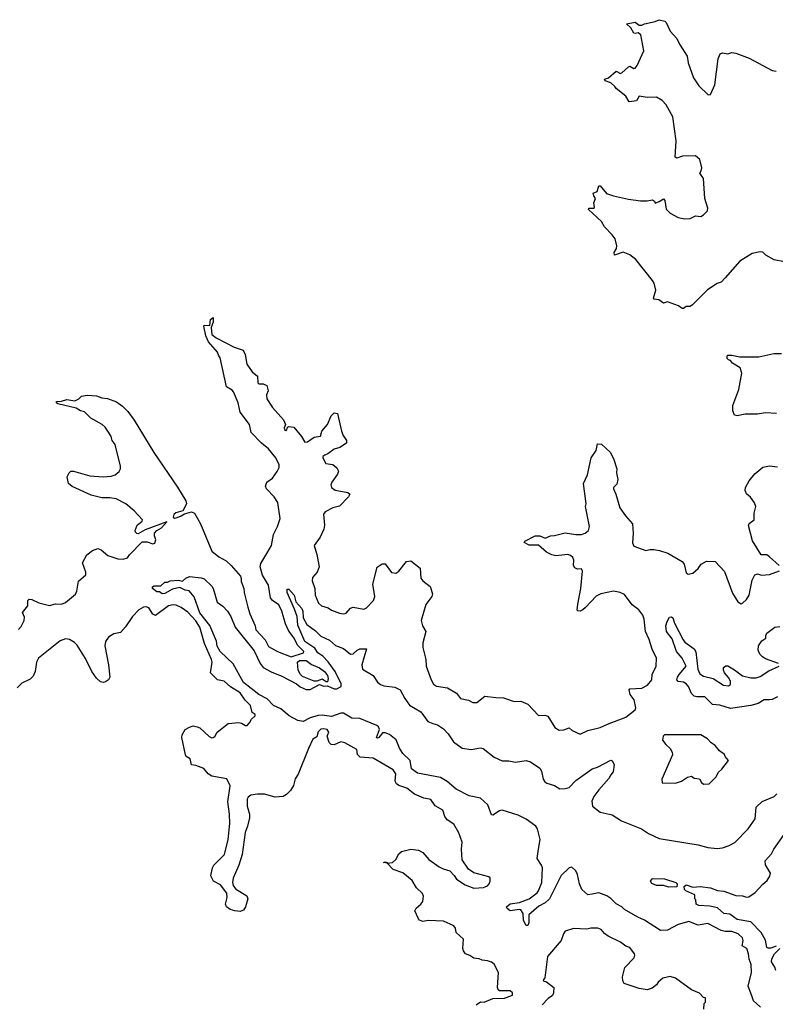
# Model space of a CAD drawing. Extents: x 2293139 to 2515392, y 824115 to 1006937.
# Tile 362 of 417: x 2471764 to 2477388, y 858329 to 865657. Entities that reach past the tile are written whole.
import ezdxf

# ---------------------------------------------------------------- set-up
doc = ezdxf.new("R2010")
doc.units = 0

msp = doc.modelspace()

# ---------------------------------------------------------------- linework, layer by layer
at = {"layer": '0CON10XD'}
for points in [[(2477535, 863840.8), (2477380.4, 863870.5), (2477317.5, 863905), (2477295, 863927.5), (2477275, 863930), (2477215, 863916.2), (2477125, 863858.8), (2477016.2, 863735), (2476986.1, 863703.9), (2476955, 863692.5), (2476882.7, 863647.3), (2476772.5, 863535), (2476755, 863523.3), (2476725, 863522.5), (2476705, 863507.5), (2476695, 863507.5), (2476667.7, 863527.7), (2476585, 863556.7), (2476555, 863547.5), (2476521.7, 863571.7), (2476486.2, 863576.2), (2476482.9, 863585), (2476500, 863645), (2476487.5, 863695), (2476475, 863716.2), (2476351.2, 863871.2), (2476305.7, 863905.7), (2476255, 863925.7), (2476192.5, 863905), (2476189.2, 863925), (2476205.6, 863955), (2476208, 863975), (2476196.7, 864025), (2476175, 864056.7), (2476115.9, 864115.9), (2476095.7, 864155.7), (2475997.5, 864245), (2476000, 864255), (2476035, 864253.3), (2476041.7, 864258.3), (2476037.5, 864295), (2476050, 864325), (2476036.7, 864345), (2476032.5, 864365), (2476063, 864377), (2476075, 864420), (2476085, 864420), (2476132.7, 864362.7), (2476183.3, 864346.7), (2476295, 864320), (2476385, 864308.8), (2476435, 864307.5), (2476475, 864316.7), (2476490, 864305), (2476495, 864292.5), (2476525, 864302.5), (2476555, 864323.3), (2476565, 864310), (2476575.8, 864245.8), (2476605, 864216.2), (2476665, 864184), (2476714.2, 864174.2), (2476755, 864177.5), (2476795, 864198), (2476835, 864192), (2476855, 864203.8), (2476883.8, 864235), (2476886.7, 864255), (2476863.3, 864325), (2476853.3, 864475), (2476826, 864515), (2476837.4, 864532.6), (2476841.9, 864555), (2476825.9, 864615.9), (2476795, 864642.5), (2476698.3, 864641.7), (2476655, 864626), (2476642.7, 864632.7), (2476649.2, 864755), (2476626.2, 864935), (2476575, 865023.3), (2476545, 865056.2), (2476505, 865080), (2476435, 865078.8), (2476375, 865086.7), (2476356.1, 865053.9), (2476300, 865045), (2476275, 865087.5), (2476203.6, 865143.6), (2476195, 865160), (2476165, 865187.5), (2476120.7, 865200.7), (2476117.5, 865215), (2476146.1, 865223.9), (2476205, 865272.5), (2476235, 865256.7), (2476245, 865261.2), (2476295, 865306.7), (2476305, 865310), (2476335, 865293.3), (2476345, 865296.7), (2476360, 865315), (2476410, 865425), (2476386.7, 865545), (2476368.3, 865558.3), (2476345, 865553.3), (2476335, 865557.5), (2476313.3, 865595), (2476280, 865625), (2476345, 865637.5), (2476375, 865616.7), (2476393.6, 865616.4), (2476415, 865626.7), (2476495, 865642.5), (2476525, 865656.7), (2476565, 865646.7), (2476575, 865636.7), (2476605, 865572.5), (2476655, 865517.5), (2476674.3, 865474.3), (2476732, 865385), (2476740, 865335), (2476780, 865225), (2476819.2, 865165), (2476888.1, 865098.1), (2476905, 865101.2), (2476939.2, 865170.8), (2476963.3, 865365), (2476977, 865403), (2476995, 865411.2), (2477035, 865402.5), (2477065, 865413.3), (2477095, 865408.8), (2477195, 865371.5), (2477365, 865278.8), (2477395, 865274.2)], [(2471755, 861117.5), (2471775, 861141.2), (2471797.3, 861185), (2471799.7, 861209.7), (2471785.7, 861245), (2471824.3, 861295), (2471823.3, 861335), (2471835, 861343.3), (2471855, 861342), (2471905, 861317.3), (2471985, 861297.7), (2472029.8, 861310.2), (2472075, 861308.2), (2472105, 861320), (2472177.9, 861382.1), (2472190, 861405), (2472201.2, 861478.8), (2472256.7, 861525), (2472256.7, 861545), (2472230, 861615), (2472262.5, 861675), (2472305, 861707.5), (2472345, 861722.5), (2472370.7, 861710.7), (2472420.4, 861670.5), (2472495, 861643.8), (2472533, 861643), (2472565, 861652.5), (2472580, 861675), (2472675, 861771.2), (2472711.7, 861771.7), (2472753.9, 861756.1), (2472769.2, 861760.8), (2472777.1, 861785), (2472766.2, 861816.2), (2472766.2, 861835), (2472784.4, 861855.6), (2472818.8, 861875), (2472858.9, 861918.9), (2472698.9, 861861.1), (2472645, 861830), (2472635, 861832.5), (2472625, 861842.5), (2472624, 861855), (2472638.5, 861895), (2472674.3, 861925), (2472676.8, 861935), (2472615, 862002.5), (2472555, 862053.8), (2472481.2, 862091.2), (2472435, 862099.2), (2472375, 862099.2), (2472295, 862117.5), (2472155, 862182.2), (2472125.8, 862205), (2472117.1, 862255), (2472132, 862285), (2472145, 862296.2), (2472165, 862296), (2472285, 862262.7), (2472385, 862255.5), (2472445, 862259.6), (2472475, 862268.9), (2472505, 862294.3), (2472514.5, 862315), (2472513.5, 862335), (2472474.6, 862495), (2472451.1, 862525), (2472444.2, 862554.2), (2472425, 862587.5), (2472400, 862625), (2472376.7, 862645), (2472292.4, 862692.4), (2472245, 862739.1), (2472216.2, 862746.2), (2472183.6, 862766.4), (2472047.9, 862797.9), (2472038, 862805), (2472038.8, 862815), (2472075, 862817.8), (2472115, 862829.6), (2472175, 862819.5), (2472204, 862835), (2472224.6, 862855.4), (2472265, 862862.5), (2472335, 862856.7), (2472375, 862841.8), (2472417.4, 862837.4), (2472485, 862811.8), (2472530.1, 862780.1), (2472569.8, 862739.9), (2472615, 862675.4), (2472761.4, 862435), (2472937.4, 862177.4), (2472999.3, 862075), (2473004.2, 862055), (2472978.7, 862001.3), (2472925, 861987.7), (2472912, 861975), (2472905.4, 861955), (2472915, 861947.5), (2472935, 861951.2), (2472966.6, 861963.4), (2472989.6, 861980.5), (2473043.5, 861993.5), (2473064.2, 861984.2), (2473110.4, 861905), (2473195, 861700.6), (2473245, 861660), (2473299.8, 861629.8), (2473338, 861595), (2473406.2, 861515), (2473411.7, 861498.3), (2473412, 861475), (2473432, 861425), (2473433.8, 861395), (2473461.2, 861285), (2473476, 861235), (2473515.7, 861145), (2473521.4, 861115), (2473591.4, 861041.4), (2473615, 860992.5), (2473682.5, 860955), (2473785, 860915.5), (2473875.7, 860945), (2473879.4, 860955), (2473832.3, 861002.3), (2473806.8, 861055), (2473766.3, 861106.3), (2473741.7, 861161.7), (2473715, 861254.2), (2473691.6, 861301.6), (2473645, 861335.6), (2473630, 861355), (2473615, 861448.8), (2473572.2, 861522.2), (2473554.3, 861585), (2473559.7, 861610.3), (2473604.3, 861685), (2473637.9, 861745), (2473653.5, 861825), (2473683.1, 861885), (2473701.6, 861945), (2473686.2, 862065), (2473658.5, 862105), (2473600, 862165), (2473593.3, 862185), (2473603.3, 862215), (2473645, 862245.7), (2473681.5, 862295), (2473695, 862323.3), (2473694.6, 862345), (2473670.9, 862395), (2473615, 862462.5), (2473564.3, 862504.3), (2473487.1, 862585), (2473473.8, 862643.8), (2473403.8, 862735), (2473390, 862805), (2473356.4, 862886.4), (2473345, 862900), (2473304, 862925), (2473255, 863140), (2473245.8, 863155.8), (2473235, 863182.5), (2473170, 863260), (2473149.2, 863305), (2473133.8, 863375), (2473137.5, 863382.5), (2473178, 863382), (2473184.6, 863425.4), (2473205, 863440), (2473204.2, 863405), (2473188, 863365), (2473195, 863313.3), (2473225, 863290), (2473360.4, 863220.5), (2473426.4, 863196.4), (2473442.5, 863165), (2473453.9, 863093.9), (2473493.3, 863035), (2473534.4, 863004.4), (2473536.2, 862955), (2473545, 862948), (2473576.9, 862946.9), (2473603.8, 862933.8), (2473613.8, 862895), (2473601.4, 862865), (2473603.3, 862835), (2473645, 862770.8), (2473727.8, 862677.8), (2473743.3, 862645), (2473731.7, 862618.3), (2473735, 862607.5), (2473745, 862600), (2473752.5, 862605), (2473756.7, 862623.3), (2473765, 862630), (2473805, 862624.2), (2473862, 862555), (2473885, 862512), (2473906.7, 862515), (2473955, 862550), (2474003.3, 862556.7), (2474014, 862595), (2474053.8, 862645), (2474081.7, 862708.3), (2474105, 862730), (2474130, 862725), (2474160, 862595), (2474171.7, 862561.7), (2474197.5, 862525), (2474197.5, 862505), (2474145.9, 862474.1), (2474105, 862460), (2474057.5, 862425), (2474033.9, 862416.1), (2474020, 862405), (2474020, 862395), (2474042.5, 862355), (2474095, 862346.7), (2474125, 862322.5), (2474136.4, 862296.4), (2474130, 862275), (2474086.7, 862215), (2474080, 862195), (2474083.8, 862175), (2474112.5, 862155), (2474207.5, 862137.5), (2474220, 862125), (2474212.5, 862105), (2474145, 862037.5), (2474095, 862023.3), (2474037.5, 861995), (2474024.2, 861975.8), (2474032.9, 861895), (2474028.6, 861865), (2474001.4, 861805), (2473954.5, 861745), (2473976.6, 861676.6), (2473991.9, 861585), (2473976.9, 861545), (2473944, 861506), (2473941.7, 861481.7), (2473961.1, 861425), (2473963.4, 861373.4), (2473987.5, 861315), (2474010, 861295), (2474058.7, 861278.7), (2474085, 861262.5), (2474145, 861240), (2474175, 861236), (2474195, 861241.2), (2474225, 861276.7), (2474245, 861283.8), (2474325, 861268.8), (2474345, 861280), (2474398.6, 861335), (2474406.4, 861365), (2474391.8, 861455), (2474425, 861583.3), (2474463, 861607), (2474485, 861607.5), (2474532.3, 861542.3), (2474563, 861537), (2474585, 861553.3), (2474644.1, 861625.9), (2474675, 861630), (2474743.8, 861575), (2474750, 861500), (2474765, 861480), (2474818.9, 861438.9), (2474836, 861385), (2474832, 861365), (2474788.1, 861305), (2474752.9, 861185), (2474761.1, 861145), (2474786.7, 861105), (2474765, 861020), (2474764, 860985), (2474786.2, 860895), (2474790, 860845), (2474826.7, 860745), (2474845, 860712.5), (2474866.4, 860696.4), (2474947.5, 860685), (2475014.5, 860644.4), (2475045, 860606), (2475105, 860592.9), (2475135.7, 860575.7), (2475166.7, 860575), (2475226.4, 860623.6), (2475308.3, 860611.7), (2475365, 860611.2), (2475445, 860583.8), (2475495, 860586), (2475545, 860562), (2475625, 860478.6), (2475672.3, 860482.3), (2475694.2, 860474.2), (2475748.3, 860388.3), (2475780.7, 860370.7), (2475815, 860371.2), (2475855, 860388), (2475876.4, 860366.4), (2475935, 860340.6), (2475992.5, 860367.5), (2476085, 860389.5), (2476139.2, 860415), (2476275, 860466), (2476345, 860520), (2476350, 860535), (2476337.5, 860595), (2476308, 860635), (2476300.4, 860669.5), (2476305, 860676), (2476395, 860682.2), (2476436.4, 860703.6), (2476468.5, 860745), (2476471.4, 860785), (2476502.5, 860845), (2476504.3, 860905), (2476471.8, 860971.8), (2476450, 861045), (2476421.1, 861105), (2476412.2, 861195), (2476402.5, 861225), (2476373.1, 861265), (2476323, 861303), (2476265, 861378.5), (2476233.8, 861393.8), (2476185, 861402.7), (2476088.8, 861385), (2476055, 861366.7), (2475975, 861282), (2475955, 861264), (2475935, 861256.2), (2475917.5, 861257.5), (2475913.6, 861263.6), (2475917.3, 861307.3), (2475941.2, 861425), (2475953.8, 861553.8), (2475945, 861570), (2475915, 861566.7), (2475895, 861577.5), (2475886.7, 861595), (2475888, 861635), (2475880, 861655), (2475865, 861669.2), (2475845, 861675.8), (2475755, 861666.2), (2475725, 861674), (2475684.5, 861694.5), (2475625, 861746.7), (2475555, 861746.2), (2475520, 861765), (2475525, 861776.7), (2475600, 861815), (2475635.8, 861815.8), (2475675, 861799.2), (2475714.3, 861815.7), (2475745, 861817.1), (2475825, 861837.1), (2475904.3, 861825.7), (2475945, 861826.5), (2475972, 861835), (2475997.5, 861855), (2476005.6, 861885), (2475976.7, 862035), (2475980, 862055), (2475960, 862205), (2475989.3, 862270.7), (2476017.5, 862395), (2476055, 862450), (2476065, 862500), (2476095, 862497.5), (2476159.3, 862439.3), (2476185, 862390), (2476208.8, 862315), (2476207.5, 862285), (2476216.2, 862235), (2476209.6, 862200.5), (2476184.3, 862175.7), (2476184.2, 862165), (2476202.2, 862125), (2476232.2, 862025), (2476274.1, 861964.1), (2476325.5, 861905), (2476330.9, 861835), (2476324.6, 861764.6), (2476335, 861739.2), (2476425, 861706.2), (2476455.4, 861714.5), (2476483.8, 861713.8), (2476526.9, 861706.9), (2476587.2, 861687.2), (2476694.5, 861624.5), (2476709.2, 861605), (2476725, 861540), (2476740.7, 861530.7), (2476775, 861537.5), (2476815, 861572.5), (2476837.5, 861605), (2476875, 861627.5), (2476940, 861625), (2477010.7, 861550.7), (2477069.6, 861389.5)], [(2477397, 862727), (2477315, 862730), (2477255, 862720), (2477165, 862720), (2477105, 862707.5), (2477083.6, 862713.6), (2477072.5, 862745), (2477072.5, 862785), (2477116.7, 862905), (2477140, 863025), (2477125.9, 863065.9), (2477070.7, 863100.7), (2477055, 863120), (2477040, 863125), (2477030, 863135), (2477030, 863155), (2477035, 863160), (2477065, 863160), (2477125, 863146.7), (2477265, 863146.7), (2477377, 863173), (2477435, 863172.5)], [(2477417.5, 861595), (2477345, 861660), (2477325, 861673.3), (2477284.1, 861674.1), (2477218.3, 861778.3), (2477188.3, 861891.7), (2477193, 861907), (2477231.2, 861935), (2477231.2, 861985), (2477243.3, 862035), (2477232.3, 862062.3), (2477203.9, 862103.9), (2477175, 862127.5), (2477163.6, 862153.6), (2477167.5, 862175), (2477193.3, 862225), (2477235, 862276.7), (2477295, 862326.7), (2477345, 862336.2), (2477405, 862330)], [(2477069.6, 861389.5), (2477110, 861325), (2477135, 861310), (2477145, 861313.8), (2477175, 861342.5), (2477193.5, 861375), (2477217.1, 861485), (2477236.7, 861525), (2477255, 861533.3), (2477285, 861524), (2477345, 861529.2), (2477420, 861555)], [(2473229.1, 861030.9), (2473179, 861149), (2473105, 861242.3), (2473062, 861362), (2473026.4, 861406.4), (2472995, 861412.5), (2472955, 861430), (2472901.2, 861418.8), (2472845, 861386), (2472825, 861382.9), (2472805, 861400), (2472785, 861400), (2472752.5, 861425), (2472752.5, 861435), (2472765, 861443.3), (2472815, 861442.5), (2472845, 861470), (2472865, 861470), (2472885, 861480), (2472945, 861486), (2472975, 861477.5), (2472999.6, 861500.5), (2473027.3, 861512.7), (2473115, 861503.3), (2473136.2, 861496.2), (2473195, 861440), (2473205, 861423.3), (2473232.5, 861322.5), (2473275, 861292.2), (2473310.5, 861255), (2473335, 861215.8), (2473367.3, 861135), (2473509.8, 860959.8), (2473554.7, 860864.7), (2473575.4, 860835.3), (2473635, 860803.6), (2473715, 860771.8), (2473823.3, 860713.3), (2473850.8, 860690.8), (2473895, 860671.1), (2473925, 860671.5), (2473995, 860709.4), (2474025, 860697.9), (2474055, 860699.2), (2474105, 860676.4), (2474125, 860676.7), (2474156.7, 860693.3), (2474156.5, 860715), (2474111.1, 860805), (2474058.8, 860878.8), (2474020, 860920), (2473983.3, 860945), (2473959.6, 860979.6), (2473885, 861030.4), (2473835, 861150), (2473828.9, 861215), (2473809.9, 861269.9), (2473754.1, 861395), (2473755, 861418.8), (2473767.8, 861417.8), (2473805.7, 861375), (2473819.4, 861325), (2473865, 861273.8), (2473871.9, 861255), (2473872.9, 861205), (2473900.6, 861155), (2473965, 861108.2), (2474005, 861068.9), (2474070.2, 861040.2), (2474115, 860998.6), (2474175, 860977.7), (2474225, 860934.3), (2474245, 860937.5), (2474275, 860964.4), (2474295, 860973.6), (2474345.7, 860975.7), (2474310.5, 860855), (2474315, 860823.8), (2474395, 860777.1), (2474427.7, 860727.7), (2474449.5, 860709.5), (2474475, 860700.4), (2474555, 860690.6), (2474595, 860670.6), (2474629.4, 860605), (2474664.3, 860555), (2474748.6, 860505), (2474800.8, 860435), (2474839.3, 860419.3), (2474875, 860409.5), (2474918.8, 860378.8), (2474952.2, 860342.2), (2474992.7, 860282.7), (2475056.6, 860236.6), (2475125, 860226.8), (2475195, 860237.1), (2475213.8, 860233.8), (2475295, 860169.5), (2475355, 860141.8), (2475405, 860142.5), (2475455, 860132.3), (2475534.3, 860144.3), (2475565, 860134.2), (2475636, 860086), (2475647.3, 860065), (2475661.5, 860005), (2475673.3, 859985), (2475688, 859975), (2475745, 859958.5), (2475783.5, 859933.5), (2475825, 859934.5), (2475855, 859942.5), (2475902.5, 859995), (2476025, 860082.5), (2476065, 860094.2), (2476165, 860146.7), (2476175, 860142.5), (2476190, 860115), (2476181.2, 860058.8), (2476165, 860036.7), (2476150.3, 860009.7), (2476073.6, 859926.4), (2476036.7, 859875), (2476022.1, 859842.1), (2476026.9, 859805), (2476085, 859759.2), (2476175, 859740), (2476244.6, 859694.6), (2476393.3, 859635), (2476445, 859600), (2476525, 859562.9), (2476815.4, 859515.4), (2476885, 859495.6), (2476955, 859487.8), (2476995, 859493.3), (2477045, 859511.1), (2477086, 859534), (2477185.8, 859635), (2477239.1, 859710.9), (2477244, 859766), (2477245, 859796.7), (2477290.6, 859839.4), (2477380, 859875), (2477400, 859895)], [(2475162.5, 858325), (2475195, 858346.7), (2475220, 858345), (2475286.4, 858373.6), (2475372.5, 858375), (2475433.3, 858396.7), (2475431.5, 858415), (2475415, 858428.8), (2475335, 858430), (2475326.4, 858436.4), (2475321.2, 858455), (2475327.5, 858565), (2475295, 858628.8), (2475275, 858644), (2475245, 858654), (2475207.3, 858657.3), (2475185, 858668.6), (2475145, 858673.8), (2475115, 858693.8), (2475082.5, 858705), (2475066.4, 858726.4), (2475061.2, 858745), (2475066.2, 858815), (2475012.5, 858865), (2475007.5, 858895), (2474995, 858912.5), (2474919.2, 858949.2), (2474805, 858952), (2474765, 858946.2), (2474740, 858955), (2474732.5, 858965), (2474706.2, 859025), (2474713.8, 859045), (2474750, 859075), (2474764.3, 859095), (2474768.6, 859135), (2474763.2, 859153.2), (2474718, 859195), (2474685, 859250.8), (2474615, 859308.8), (2474543.8, 859333.8), (2474500, 859380), (2474472.5, 859385), (2474485, 859390), (2474500, 859385), (2474500, 859380), (2474540, 859385), (2474563.6, 859406.4), (2474585, 859450), (2474605, 859466.2), (2474675, 859483.8), (2474733.3, 859476.7), (2474765, 859458.8), (2474808.3, 859408.3), (2474885, 859352.9), (2474915, 859336.7), (2474965, 859322.5), (2474999.1, 859289.1), (2475015, 859260.8), (2475078.7, 859218.7), (2475145, 859192.9), (2475215, 859198), (2475245, 859210), (2475258.8, 859225), (2475266.2, 859245), (2475265, 859270), (2475255, 859277.5), (2475145, 859308.8), (2475104.2, 859334.2), (2475056.7, 859405), (2475052, 859485), (2475057.3, 859537.3), (2475033.3, 859605), (2474995, 859668.8), (2474945, 859702.5), (2474928.3, 859728.3), (2474913.3, 859775), (2474857.6, 859807.6), (2474825, 859852.5), (2474772.6, 859862.6), (2474702.1, 859892.1), (2474645, 859937.3), (2474585, 859958.6), (2474569.7, 859969.7), (2474558.9, 859988.9), (2474563.2, 860045), (2474545, 860075.3), (2474395, 860161.3), (2474297.5, 860167.5), (2474277.5, 860187.5), (2474272.3, 860225), (2474185, 860275.2), (2474155, 860282.9), (2474105, 860261.2), (2474081.9, 860261.9), (2474068.1, 860278.1), (2474052.5, 860325), (2474063.8, 860355), (2474052.5, 860375), (2474025, 860380), (2474005, 860376.2), (2473985, 860357.5), (2473975, 860320), (2473945, 860303.3), (2473913.8, 860233.8), (2473837.2, 860042.8), (2473815, 860007.5), (2473801.4, 859958.6), (2473778.9, 859921.1), (2473750, 859890), (2473725, 859875.6), (2473665, 859871.2), (2473585, 859894.2), (2473535, 859894.3), (2473485, 859886.7), (2473465, 859870), (2473457.5, 859855), (2473456, 859805), (2473474, 859745), (2473473.1, 859716.9), (2473460, 859655), (2473441.7, 859608.3), (2473420.3, 859445), (2473394.7, 859365), (2473352.9, 859267.2), (2473346.8, 859235), (2473352.6, 859212.6), (2473369.5, 859189.5), (2473455, 859136.7), (2473463.1, 859115), (2473445.5, 859055), (2473430, 859030), (2473405, 859019.6), (2473364, 859024), (2473330, 859035), (2473303.1, 859055), (2473295.5, 859075), (2473307.3, 859125), (2473305, 859156), (2473259.4, 859219.4), (2473205.8, 859245.8), (2473185.8, 859285.8), (2473199.5, 859345), (2473210, 859365), (2473288.7, 859445), (2473315.6, 859555), (2473327.9, 859675), (2473325.7, 859745), (2473313.6, 859835), (2473331.4, 859955), (2473305, 860006.2), (2473195, 860028), (2473166.7, 860045), (2473135, 860083.8), (2473075, 860107.5), (2473041.7, 860111.7), (2473032.5, 860155), (2473003.6, 860173.6), (2472996.7, 860185), (2472970, 860315), (2472973.3, 860335), (2472995.9, 860374.1), (2473027.3, 860392.7), (2473055, 860400.8), (2473085.5, 860395.5), (2473105, 860385.8), (2473175, 860322.5), (2473195, 860312.9), (2473205, 860314.3), (2473216.9, 860323.1), (2473232.5, 860355), (2473315, 860418.6), (2473395, 860425.6), (2473415, 860421.4), (2473445, 860404), (2473457.5, 860405), (2473475, 860423.3), (2473488.8, 860451.2), (2473516.7, 860475), (2473517.5, 860485), (2473495, 860500), (2473483, 860553), (2473442, 860592), (2473405, 860646.9), (2473332, 860692), (2473285, 860733.8), (2473235, 860744.3), (2473183.3, 860795), (2473196.2, 860875), (2473192.3, 860895), (2473139.3, 861015), (2473105, 861135.6), (2473075, 861182.7), (2473015, 861246.7), (2472965, 861282.5), (2472928.7, 861298.7), (2472905, 861301.8), (2472871.9, 861295), (2472775, 861223.3), (2472755, 861233.1), (2472725, 861281.1), (2472705, 861288.5), (2472685, 861284.6), (2472651.5, 861265), (2472602.9, 861215), (2472551.4, 861138.6), (2472515, 861096.7), (2472463.9, 861086.1), (2472425, 861062), (2472401.2, 861028.8), (2472398.3, 860998.3), (2472425.5, 860855), (2472435.7, 860765), (2472425, 860743.8), (2472401.7, 860728.3), (2472385, 860723.3), (2472365, 860730), (2472335, 860755.8), (2472301.1, 860805), (2472253.4, 860903.4), (2472191.8, 861001.8), (2472172.6, 861022.6), (2472135, 861045.4), (2472105, 861049.3), (2472064.5, 861035), (2471904.6, 860905.4)], [(2477405, 860618.2), (2477365, 860597.5), (2477345.3, 860595.3), (2477305, 860595.7), (2477261.5, 860568.5), (2477205, 860552.5), (2477055, 860530.4), (2476975, 860554.4), (2476921.5, 860561.5), (2476865, 860618.4), (2476805, 860617.5), (2476783.6, 860623.6), (2476763.4, 860643.4), (2476741.3, 860695), (2476725, 860714.6), (2476705, 860726.6), (2476665, 860732.5), (2476655.5, 860745), (2476659.1, 860765), (2476672.1, 860785), (2476725.4, 860845), (2476694.4, 860905), (2476652.2, 860955), (2476619.4, 861049.4), (2476579.1, 861105), (2476574.5, 861145), (2476582.5, 861177.5), (2476600.7, 861209.3), (2476615, 861213.3), (2476625, 861206.2), (2476639.2, 861165), (2476701.7, 861041.7), (2476715, 861024.4), (2476783.8, 860973.8), (2476797, 860953), (2476812.4, 860822.4), (2476827.7, 860787.6), (2476855, 860771.5), (2476925, 860754.5), (2477002, 860705), (2477040.9, 860699.1), (2477055, 860710), (2477054.6, 860735), (2477040.9, 860760.9), (2477009.2, 860795), (2477002, 860815), (2477003.9, 860836.1), (2477020.4, 860849.5), (2477035, 860848.8), (2477085, 860818.6), (2477143.6, 860773.6), (2477205, 860757.8), (2477245, 860759.7), (2477275, 860769.3), (2477339.4, 860810.6), (2477417.5, 860845)], [(2477412.5, 860865), (2477315, 860900.8), (2477293.8, 860915), (2477272.5, 860935), (2477260, 860965), (2477262.3, 860997.7), (2477287.5, 861035), (2477316.7, 861055), (2477316.7, 861075), (2477325, 861092.5), (2477385, 861136.7), (2477421.7, 861141.7)], [(2477277.7, 858307.7), (2477225.5, 858355.6), (2477212.7, 858392.7), (2477186.2, 858465), (2477210.8, 858565), (2477207.9, 858625), (2477192.7, 858665), (2477189.2, 858705), (2477175.3, 858745.3), (2477140.6, 858765), (2477148.2, 858805), (2477145.4, 858825), (2477112.9, 858855), (2477065, 858871.5), (2477015, 858872), (2476985, 858879.4), (2476885, 858930), (2476815, 858917.5), (2476745, 858945.6), (2476665, 858924.4), (2476585, 858881.5), (2476535, 858879.2), (2476414.7, 858954.7), (2476365, 858977.3), (2476266.1, 859036.1), (2476245, 859055.3), (2476205, 859077.5), (2476165, 859117.5), (2476135, 859136), (2476075, 859158), (2476025, 859149.3), (2475993.6, 859143.6), (2475948.5, 859185), (2475929.6, 859225), (2475915.6, 859295.6), (2475903.2, 859323.2), (2475875, 859348.8), (2475855, 859346), (2475795, 859287.8), (2475707.8, 859115), (2475675, 859085.3), (2475629.1, 859060.9), (2475552.7, 858995), (2475553.1, 858935), (2475545, 858916), (2475535, 858916), (2475515, 858952), (2475510.5, 859005), (2475495, 859032), (2475485, 859035.6), (2475415, 859026.2), (2475391.5, 859041.5), (2475388.1, 859055), (2475413.9, 859076.1), (2475485, 859087.1), (2475555, 859114.5), (2475615, 859158.9), (2475625, 859173.3), (2475651.3, 859235), (2475654.4, 859345), (2475648.6, 859365), (2475615.7, 859415), (2475626.7, 859485), (2475638.1, 859555), (2475619.3, 859635), (2475605.4, 859655), (2475535, 859708), (2475475, 859736.6), (2475355, 859773.2), (2475335, 859769.3), (2475285, 859736.2), (2475275, 859738.5), (2475248.4, 859815), (2475195, 859864.2), (2475110.6, 859880.6), (2475011.6, 859931.6), (2474945, 859987.6), (2474895, 860016.5), (2474725, 860050), (2474681.3, 860081.3), (2474670, 860145), (2474616.9, 860195), (2474590.3, 860235), (2474565, 860296.6), (2474516.9, 860336.9), (2474485, 860349.7), (2474465, 860348.8), (2474450.7, 860330.7), (2474435, 860312.9), (2474425, 860308.8), (2474418.8, 860315), (2474441, 860375), (2474434.5, 860394.5), (2474423.4, 860403.4), (2474295, 860455.3), (2474235, 860459.7), (2474175, 860497), (2474155, 860496.8), (2474085, 860471.4), (2474015, 860480), (2473985, 860477.9), (2473925, 860460.4), (2473875, 860434.7), (2473835, 860441.2), (2473770.4, 860475), (2473708.5, 860528.5), (2473653.7, 860553.7), (2473605, 860601.9), (2473544.8, 860634.8), (2473430, 860725), (2473352.9, 860862.9), (2473255, 860954.5), (2473234.8, 860995), (2473229.1, 861030.9)], [(2471904.6, 860905.4), (2471888.6, 860875), (2471880, 860805), (2471865, 860772.5), (2471840.7, 860749.3), (2471779.6, 860720.5), (2471746, 860685)], [(2474045, 860728.6), (2474015, 860748.9), (2473975, 860734), (2473955.9, 860734.1), (2473869.1, 860769.1), (2473853.4, 860783.4), (2473835.4, 860815.4), (2473830.7, 860875), (2473846.9, 860886.9), (2473895, 860887.5), (2473935, 860858.5), (2473995, 860834.1), (2474033.2, 860805), (2474055.2, 860775.2), (2474060.9, 860755), (2474055, 860730), (2474045, 860728.6)], [(2476855, 859967.5), (2476895, 859970), (2476947.8, 860022.2), (2476964, 860055), (2476991.3, 860078.7), (2477040, 860145), (2477015, 860172.5), (2477009.3, 860189.3), (2476972.5, 860215), (2476940, 860255), (2476911.2, 860275), (2476883.8, 860305), (2476835, 860333.8), (2476562.5, 860335), (2476552.5, 860325), (2476547.5, 860295), (2476572.3, 860262.3), (2476605, 860233.3), (2476620, 860205), (2476622, 860185), (2476544, 860005), (2476545, 859977.5), (2476645, 859976.2), (2476689.1, 859990.9), (2476735, 860020), (2476765, 860027.5), (2476785, 860012.5), (2476825, 860007.5), (2476839.3, 859979.3), (2476855, 859967.5)], [(2477395, 858762.5), (2477355, 858746.7), (2477335, 858746.7), (2477325, 858753.3), (2477316.4, 858806.4), (2477284.2, 858865), (2477205, 858942.9), (2477105, 858961.5), (2477049.1, 858999.1), (2477005, 859005.7), (2476958, 859048), (2476900, 859060), (2476820, 859065), (2476800, 859075), (2476796.4, 859106.4), (2476790, 859115), (2476790, 859145), (2476723.6, 859173.6), (2476712.5, 859185), (2476711.2, 859205), (2476725, 859218.8), (2476775, 859201.2), (2476830, 859205), (2476905, 859196.9), (2476957.4, 859177.4), (2477005, 859171.5), (2477095, 859138.2), (2477145, 859137.5), (2477175, 859125.6), (2477190.5, 859129.5), (2477238.8, 859161.2), (2477295, 859224.3), (2477328.9, 859251.1), (2477347.9, 859282.1), (2477352.2, 859305), (2477315, 859368), (2477312.7, 859397.3), (2477359.6, 859450.4), (2477376.5, 859485), (2477455, 859592.5)], [(2476595, 859200.8), (2476555, 859213.8), (2476505, 859213.8), (2476468.8, 859228.8), (2476458.8, 859245), (2476475, 859265.8), (2476564.2, 859264.2), (2476647.1, 859237.1), (2476658.8, 859225), (2476655, 859202.5), (2476595, 859200.8)], [(2476857, 858293), (2476860, 858335), (2476870, 858345), (2476868.3, 858378.3), (2476855, 858380), (2476825, 858412.5), (2476765, 858436.7), (2476645, 858523.3), (2476605, 858536.2), (2476550, 858525), (2476516.7, 858495), (2476503.8, 858475), (2476470.9, 858449.1), (2476435, 858437.8), (2476375, 858448.1), (2476264.5, 858484.5), (2476254.4, 858504.4), (2476251.1, 858535), (2476267.5, 858602.5), (2476336.7, 858675), (2476343.3, 858695), (2476340, 858705), (2476305, 858752.5), (2476275, 858762.5), (2476235, 858792.5), (2476145, 858836.7), (2476116.1, 858856.1), (2476092.5, 858885), (2476066.1, 858896.1), (2476015, 858896.2), (2475985, 858888.8), (2475885, 858892.5), (2475825, 858873.3), (2475812, 858855), (2475793.8, 858805), (2475693.8, 858685), (2475672.5, 858527.5), (2475662.5, 858515), (2475660, 858505), (2475685, 858497.5), (2475740, 858455), (2475737.5, 858415), (2475730, 858395), (2475697, 858373), (2475653.6, 858326.4)], [(2477391.2, 858581.2), (2477385.6, 858605.6), (2477360.9, 858645), (2477361.7, 858668.3), (2477383.3, 858705), (2477422.5, 858745)]]:
    msp.add_lwpolyline(points, dxfattribs=at)

doc.saveas('drawing.dxf')
